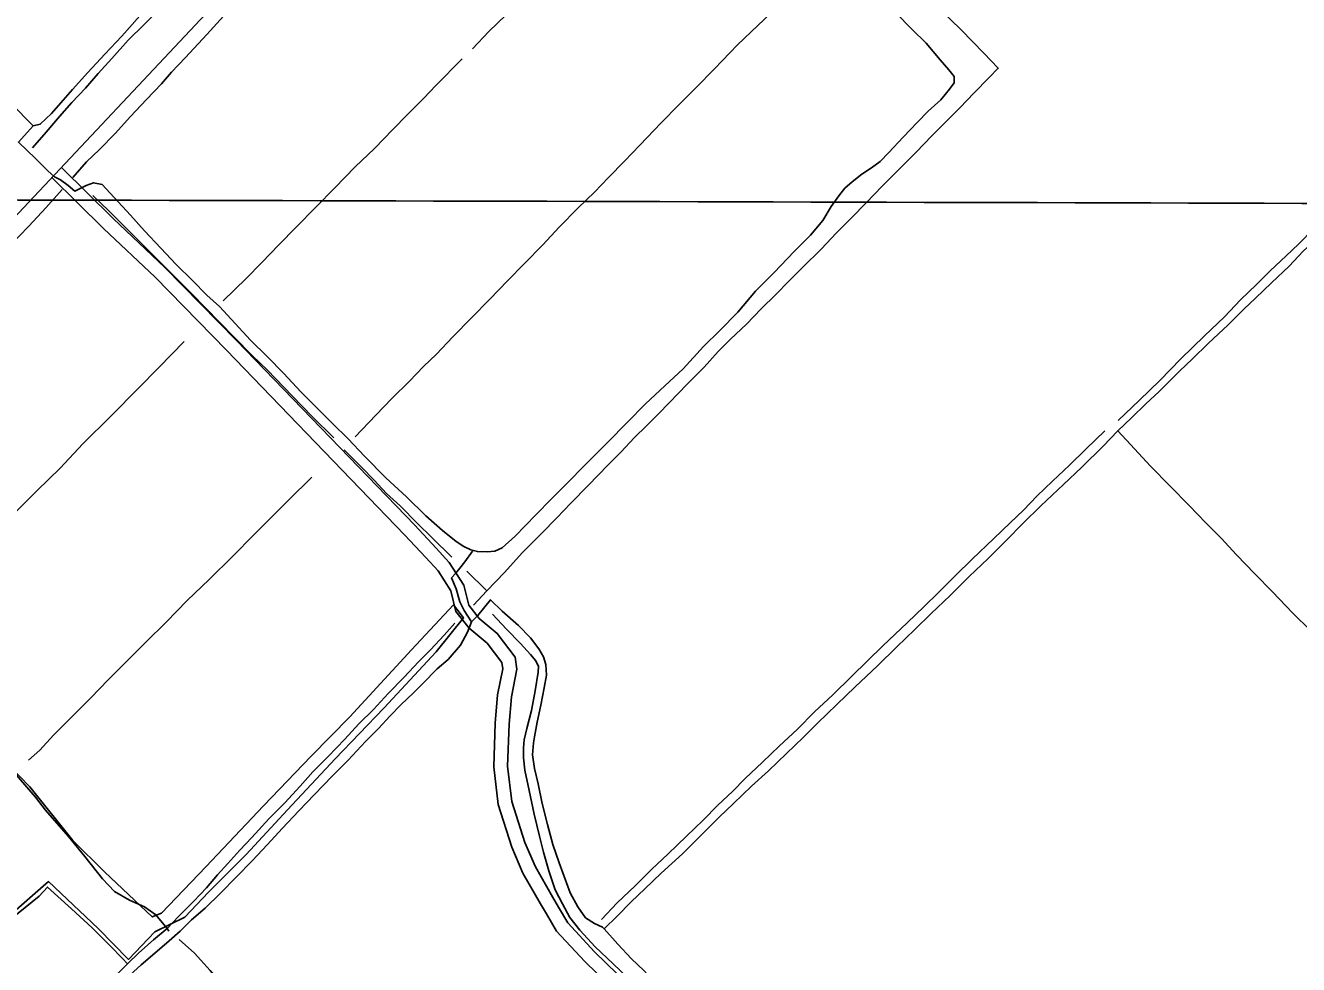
# Model space of a CAD drawing. Extents: x 3161514 to 3199414, y 831166 to 856601.
# Drawn here: x 3189038 to 3191795, y 840974 to 843007 of the extents above; entities that cross this region are included whole.
import ezdxf

# ---------------------------------------------------------------- set-up
doc = ezdxf.new("R2010")
doc.units = 0
for name, color, linetype in [('V-GRID-MAJR', 7, 'Continuous'), ('V-ROAD-CNTR', 7, 'Continuous'), ('V-SITE-VEGE', 7, 'Continuous'), ('V-TOPO-SHOR', 7, 'Continuous')]:
    doc.layers.add(name, color=color, linetype=linetype)

msp = doc.modelspace()

# ---------------------------------------------------------------- linework, layer by layer
at = {"layer": 'V-GRID-MAJR'}
msp.add_spline([(3165722.25, 842695.223), (3170954.554, 842678.861), (3176186.862, 842663.26), (3181419.1720000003, 842648.42), (3186651.484, 842634.341), (3191883.798, 842621.023), (3197116.113, 842608.466), (3197116.114, 842608.466)], degree=3, dxfattribs=at)
at = {"layer": 'V-ROAD-CNTR'}
for points in [[(3188785.5873919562, 842348.3102758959), (3189676.0656109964, 843296.0783803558), (3189724.244514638, 843343.1672861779), (3189772.344418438, 843389.3041939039), (3189826.79830953, 843433.5691053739), (3189885.1081929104, 843474.7340230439), (3189941.2780805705, 843513.2069460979), (3190002.99295714, 843549.298873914), (3190103.2187566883, 843609.6417532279), (3190179.539604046, 843652.0736683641), (3190241.3594804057, 843692.8495868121), (3190298.1493668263, 843736.4394996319), (3190352.574257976, 843787.2173980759), (3190408.454146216, 843847.351277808), (3190459.3660443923, 843908.763154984), (3190512.263938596, 843982.456007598), (3190556.027851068, 844057.966856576), (3190576.433810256, 844099.2447740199), (3190603.4967561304, 844167.3266378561)], [(3189115.958731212, 842699.358573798), (3189227.811507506, 842588.5577953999), (3189339.8512834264, 842482.789006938), (3189495.1029729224, 842324.8803227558), (3189881.062201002, 841924.757123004), (3189927.3421084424, 841875.2532220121), (3189955.786051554, 841843.9802845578), (3189987.264988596, 841794.9093827), (3189998.0659669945, 841751.6724691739), (3190020.428922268, 841722.8175268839), (3190059.696843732, 841690.3845917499), (3190098.6197658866, 841639.30469391), (3190102.5127581, 841613.102746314), (3190090.42278228, 841553.5648653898), (3190085.35779241, 841494.2519840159), (3190082.2127987, 841402.806166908), (3190091.3937803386, 841326.6103193), (3190119.240724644, 841238.133496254), (3190142.374678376, 841185.1416022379), (3190179.234604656, 841120.477731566), (3190192.455578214, 841098.069776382)], [(3189094.8467734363, 842678.044616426), (3189206.955549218, 842566.989838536), (3189318.8513254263, 842461.3570498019), (3189473.6110159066, 842303.9503646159), (3189859.30824451, 841904.09916432), (3189905.286152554, 841854.915262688), (3189931.8960993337, 841825.660321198), (3189959.3530444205, 841782.8574068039), (3189970.490022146, 841738.2804959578), (3189998.756965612, 841701.8075689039), (3190037.928887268, 841669.45463361), (3190070.0798229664, 841627.260717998), (3190072.064818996, 841613.906744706), (3190060.6788417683, 841557.840856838), (3190055.4018523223, 841496.045980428), (3190052.1508588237, 841401.5201694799), (3190061.941839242, 841320.2583320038), (3190091.104780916, 841227.5995173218), (3190115.5207320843, 841171.673629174), (3190153.28265656, 841105.4257616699), (3190166.370630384, 841083.2408060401)], [(3190166.370630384, 841083.2408060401), (3190188.4375862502, 841045.838880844), (3190249.220464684, 840979.9230126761), (3190487.289988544, 840749.0454744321), (3190489.342984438, 840738.018496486), (3190479.969003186, 840724.8475228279)], [(3190192.455578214, 841098.069776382), (3190212.6555378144, 841063.8308448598), (3190270.706421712, 841000.8749707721), (3190515.033933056, 840763.929444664), (3190521.24692063, 840730.5705113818)]]:
    msp.add_lwpolyline(points, dxfattribs=at)
at = {"layer": 'V-SITE-VEGE'}
for points in [[(3190883.282, 843073.84), (3190923.308, 843033.98), (3190957.804, 842998.71), (3190988.441, 842968.11), (3191019.24, 842932.408), (3191037.4020000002, 842910.3690000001)], [(3189055.204, 842789.326), (3189070.255, 842792.795), (3189094.9420000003, 842815.966), (3189140.108, 842868.213), (3189173.095, 842904.561), (3189209.875, 842944.7710000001), (3189246.83, 842983.5750000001), (3189285.7290000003, 843027.652)], [(3191037.4020000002, 842910.3690000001), (3191049.256, 842895.873), (3191049.401, 842882.412), (3191039.251, 842868.446), (3191020.3710000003, 842845.527), (3190993.216, 842820.689), (3190970.199, 842797.252), (3190939.0670000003, 842764.594), (3190907.495, 842731.409), (3190889.063, 842712.36), (3190870.556, 842698.501), (3190849.144, 842684.561), (3190828.606, 842668.066), (3190812.827, 842654.027), (3190799.328, 842637.868), (3190782.997, 842614.327), (3190765.245, 842584.542), (3190738.427, 842552.4890000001)], [(3188976.113, 842868.25), (3189007.2770000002, 842837.387), (3189055.204, 842789.326), (3189022.8340000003, 842753.9450000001), (3189060.144, 842718.404), (3189086.653, 842691.948), (3189100.791, 842679.0700000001)], [(3192002.282, 842708.1780000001), (3191967.79, 842674.55), (3191939.063, 842646.746), (3191908.031, 842617.976), (3191876.906, 842586.552), (3191838.954, 842549.3030000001), (3191805.265, 842518.06), (3191774.401, 842485.221), (3191736.454, 842449.389), (3191701.9620000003, 842416.289), (3191676.251, 842392.551)], [(3189100.791, 842679.0700000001), (3189114.482, 842672.338), (3189130.819, 842660.159), (3189145.218, 842647.897), (3189169.88, 842659.806), (3189185.9080000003, 842666.192), (3189204.11, 842662.278), (3189230.353, 842633.889), (3189265.37, 842595.976), (3189296.174, 842562.209), (3189331.281, 842524.563)], [(3190143.434, 841947.221), (3190177.2090000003, 841981.8960000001), (3190210.102, 842014.549), (3190251.5500000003, 842056.863), (3190299.258, 842104.702), (3190341.4080000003, 842147.014), (3190380.74, 842187.218), (3190422.883, 842226.362), (3190462.383, 842263.135), (3190506.22, 842311.425), (3190542.108, 842346.096), (3190580.561, 842386.126), (3190618.934, 842431.086), (3190659.673, 842471.816), (3190702.626, 842517.116), (3190738.427, 842552.4890000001)], [(3189331.281, 842524.563), (3189364.721, 842489.292), (3189399.745, 842454.372), (3189431.346, 842422.804), (3189458.126, 842398.107), (3189492.178, 842361.077), (3189525.704, 842325.456), (3189561.345, 842290.181), (3189597.771, 842253.147), (3189634.3680000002, 842213.648), (3189672.465, 842175.465), (3189703.366, 842144.777), (3189736.721, 842111.973), (3189772.268, 842074.058)], [(3191676.251, 842392.551), (3191641.578, 842357.593), (3191621.631, 842338.973), (3191599.199, 842318.145)], [(3191599.199, 842318.145), (3191565.682, 842284.9550000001), (3191537.042, 842257.86), (3191514.521, 842235.528), (3191492.971, 842213.902), (3191464.512, 842187.425), (3191432.947, 842156.975), (3191403.599, 842129.174)], [(3191122.56, 841852.372), (3191161.578, 841891.919), (3191198.467, 841929.346), (3191237.037, 841966.327), (3191286.244, 842012.751), (3191325.967, 842050.7050000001), (3191372.076, 842095.808), (3191403.599, 842129.174), (3191430.917, 842099.39)], [(3191430.917, 842099.39), (3191474.517, 842052.753), (3191516.972, 842009.216), (3191558.014, 841967.275), (3191594.29, 841929.5920000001), (3191627.392, 841896.429), (3191660.576, 841860.787), (3191700.381, 841819.291), (3191738.867, 841780.365)], [(3189772.268, 842074.058), (3189818.705, 842027.587), (3189863.304, 841986.397), (3189904.913, 841945.214), (3189941.616, 841913.194), (3189970.771, 841889.371), (3189987.7260000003, 841878.863), (3190002.492, 841871.703), (3190016.91, 841867.6240000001), (3190037.761, 841866.784), (3190054.483, 841868.857), (3190070.775, 841875.506), (3190098.458, 841900.959), (3190143.434, 841947.221)], [(3190006.123, 841868.474), (3189989.531, 841845.284), (3189978.7660000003, 841831.585), (3189969.149, 841820.081), (3189960.9450000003, 841810.509), (3189971.185, 841786.996), (3189978.598, 841758.738), (3189988.41, 841739.974), (3190003.84, 841715.6560000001), (3189995.255, 841693.505), (3189979.968, 841664.9450000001), (3189953.68, 841634.213), (3189930.055, 841614.118), (3189897.954, 841581.287), (3189877.5870000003, 841561.362), (3189851.575, 841536.7880000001), (3189827.7630000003, 841512.0310000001), (3189802.978, 841484.637), (3189774.847, 841456.197)], [(3190925.274, 841661.372), (3190964.465, 841699.059), (3190999.492, 841733.924), (3191040.718, 841772.67), (3191082.038, 841813.4500000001), (3191122.56, 841852.372)], [(3191738.867, 841780.365), (3191782.112, 841734.702), (3191821.8370000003, 841696.302), (3191858.554, 841657.911), (3191902.154, 841612.515), (3191932.255, 841582.718), (3191965.7090000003, 841549.111), (3191998.539, 841513.381), (3192035.97, 841478.438), (3192070.041, 841442.885), (3192102.52, 841409.013)], [(3188935.247, 841473.775), (3189047.662, 841358.0380000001), (3189141.179, 841241.995), (3189209.089, 841174.65), (3189287.304, 841100.461), (3189312.622, 841076.956), (3189332.762, 841085.134), (3189428.698, 841185.3470000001), (3189553.927, 841317.162), (3189657.054, 841424.883), (3189740.535, 841509.902), (3189873.841, 841654.6460000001), (3189965.399, 841752.42), (3189986.506, 841724.55), (3189927.374, 841650.675), (3189814.238, 841528.628), (3189708.832, 841419.165), (3189605.348, 841308.471), (3189516.242, 841211.567), (3189434.697, 841130.569), (3189383.304, 841076.27), (3189318.669, 841044.223), (3189261.4930000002, 840984.6900000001), (3189195.685, 841051.68), (3189087.786, 841153.4060000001), (3189000.826, 841076.621)], [(3190003.84, 841715.6560000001), (3190017.762, 841729.343), (3190045.554, 841763.415), (3190070.748, 841738.811), (3190105.869, 841707.321), (3190132.114, 841680.779), (3190150.008, 841657.071), (3190160, 841640.1560000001), (3190164.798, 841622.9), (3190166.33, 841600.462), (3190161.518, 841572.8470000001), (3190154.04, 841535.385), (3190146.303, 841498.273), (3190140.597, 841466.349), (3190138.369, 841453.51), (3190136.11, 841427.384), (3190140.444, 841398.341), (3190148.5500000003, 841364.889), (3190157.161, 841322.3740000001), (3190168.407, 841276.7760000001), (3190180.185, 841233.725), (3190194.261, 841194.014), (3190217.448, 841128.761)], [(3190415.089, 841171.787), (3190460.9250000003, 841213.439), (3190495.241, 841247.6), (3190540.553, 841292.969), (3190571.4080000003, 841322.448), (3190610.775, 841359.783), (3190647.037, 841393.231), (3190686.315, 841430.388), (3190722.401, 841465.1630000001), (3190752.9960000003, 841496.057), (3190795.199, 841536.304), (3190835.0130000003, 841575.1410000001), (3190883.333, 841620.506), (3190925.274, 841661.372)], [(3189774.847, 841456.197), (3189736.824, 841416.378), (3189702.52, 841381.615), (3189663.894, 841342.111), (3189630.115, 841306.294), (3189594.574, 841268.807), (3189561.322, 841232.897), (3189529.836, 841199.185), (3189494.207, 841162.755), (3189460.696, 841127.991)], [(3190291.586, 841051.002), (3190319.414, 841078.4), (3190349.6550000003, 841109.741), (3190379.181, 841137.54), (3190415.089, 841171.787)], [(3189460.696, 841127.991), (3189427.453, 841095.778), (3189397.568, 841070.155), (3189373.144, 841046.2810000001), (3189349.428, 841025.132), (3189313.637, 840993.98), (3189289.043, 840972.746), (3189264.004, 840950.367), (3189227.935, 840913.145)], [(3190217.448, 841128.761), (3190234.455, 841098.819), (3190251.21, 841074.804), (3190270.555, 841062.287), (3190287.791, 841054.904), (3190291.586, 841051.002), (3190320.707, 841017.759), (3190350.271, 840986.1950000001), (3190376.932, 840960.655), (3190402.262, 840933.435), (3190428.036, 840907.454), (3190453.0160000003, 840882.626), (3190486.734, 840847.9550000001), (3190515.948, 840818.1630000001), (3190545.606, 840787.66), (3190576.846, 840752.998), (3190614.537, 840715.5750000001), (3190648.782, 840679.046)]]:
    msp.add_lwpolyline(points, dxfattribs=at)
at = {"layer": 'V-TOPO-SHOR'}
for points in [[(3189384.994, 842936.93), (3189431.205, 842987.196), (3189474.16, 843034.8690000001), (3189514.829, 843083.343), (3189555.4, 843126.537), (3189599.671, 843172.361), (3189646.409, 843219.941), (3189693.23, 843265.408), (3189727.544, 843304.48), (3189758.58, 843333.005)], [(3190006.029, 842956.277), (3190041.767, 842993.481), (3190079.051, 843029.907), (3190123.326, 843073.8960000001), (3190164.932, 843117.029), (3190210.424, 843165.751), (3190248.742, 843202.26), (3190294.838, 843252.014), (3190336.177, 843291.877)], [(3191125.079, 842893.782), (3191144.67, 842914.06), (3191113.573, 842946.8520000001), (3191064.69, 842996.995), (3191017.2600000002, 843042.572), (3190962.271, 843096.088), (3190913.213, 843145.457), (3190864.248, 843196.89), (3190816.794, 843248.469)], [(3190368.904, 842747.346), (3190415.171, 842795.552), (3190453.149, 842834.4720000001), (3190490.523, 842872.104), (3190530.483, 842912.487), (3190580.202, 842964.299), (3190623.874, 843006.394), (3190664.2630000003, 843045.052), (3190696.977, 843079.421), (3190725.463, 843109.7540000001), (3190758.086, 843141.541)], [(3189053.554, 842741.831), (3189082.957, 842775.4060000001), (3189111.6550000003, 842809.509), (3189138.9390000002, 842839.7440000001), (3189168.072, 842870.589), (3189195.357, 842902.4940000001), (3189225.639, 842934.9230000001), (3189260.602, 842974.471), (3189294.9390000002, 843008.3), (3189328.926, 843043.186), (3189360.616, 843076.138)], [(3189140.5300000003, 842677.6), (3189170.228, 842711.029), (3189198.796, 842738.349), (3189232.199, 842772.8910000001), (3189266.04, 842809.841), (3189300.311, 842846.103), (3189332.594, 842880.4720000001), (3189354.438, 842905.31), (3189384.994, 842936.93)], [(3189793.9590000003, 842740.36), (3189833.577, 842781.001), (3189865.686, 842813.822), (3189900.555, 842849.2220000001), (3189927.14, 842876.284), (3189984.107, 842934.023)], [(3190893.579, 842658.604), (3190931.211, 842696.408), (3190967.463, 842733.354), (3191000.264, 842767.208), (3191034.183, 842800.541), (3191062.49, 842828.721), (3191092.014, 842860.343), (3191125.079, 842893.782)], [(3189466.666, 842410.436), (3189516.119, 842458.889), (3189550.296, 842493.085), (3189586.7260000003, 842531.493), (3189624.616, 842569.985), (3189666.823, 842613.462), (3189707.9080000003, 842654.961), (3189752.276, 842700.412), (3189793.9590000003, 842740.36)], [(3190193.95, 842570.012), (3190235.293, 842611.939), (3190270.2460000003, 842645.53), (3190300.8880000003, 842677.665), (3190335.585, 842712.721), (3190368.904, 842747.346)], [(3191634.836, 842375.843), (3191669.335, 842412.523), (3191703.944, 842445.598), (3191733.722, 842475.4130000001), (3191768.2430000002, 842508.058), (3191794.824, 842533.402), (3191828.401, 842566.909), (3191862.316, 842598.0920000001), (3191890.972, 842626.1), (3191929.896, 842663.558), (3191966.315, 842698.008), (3192001.009, 842731.083)], [(3190721.7290000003, 842483.414), (3190761, 842522.42), (3190794.319, 842557.304), (3190827.29, 842590.469), (3190858.536, 842622.433), (3190893.579, 842658.604)], [(3189117.443, 842651.547), (3189082.392, 842611.9280000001), (3189045.358, 842571.886), (3189003.578, 842528.495), (3188958.684, 842477.79), (3188924.765, 842443.681), (3188894.981, 842411.286), (3188865.258, 842378.931)], [(3189705.647, 842114.187), (3189659.254, 842160.264), (3189616.113, 842204.485), (3189562.166, 842260.442), (3189528.952, 842292.399), (3189490.994, 842330.971), (3189458.132, 842363.983), (3189428.35, 842395.3150000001), (3189398.126, 842426.474), (3189357.004, 842467.43), (3189325.985, 842497.883), (3189285.4790000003, 842539.104), (3189248.9250000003, 842574.944), (3189218.786, 842604.9550000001), (3189184.165, 842638.587)], [(3189928.267, 842295.318), (3189963.572, 842332.61), (3190004.139, 842373.4180000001), (3190043.928, 842413.801), (3190082.254, 842453.755), (3190118.938, 842491.389), (3190158.728, 842531.944), (3190193.95, 842570.012)], [(3190432.411, 842190.001), (3190472.029, 842230.728), (3190507.589, 842266.814), (3190538.5810000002, 842300.4130000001), (3190564.648, 842327.135), (3190599.339, 842359.607), (3190631.1920000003, 842392.946), (3190663.038, 842424.2170000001), (3190691.435, 842452.9990000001), (3190721.7290000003, 842483.414)], [(3191404.393, 842151.692), (3191450.74, 842195.764), (3191494.497, 842238.291), (3191540.3310000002, 842285.035), (3191591.255, 842335.037), (3191634.836, 842375.843)], [(3188771.003, 841705.809), (3188819.852, 841753.147), (3188864.39, 841798.944), (3188906.683, 841841.645), (3188957.607, 841893.023), (3189008.1, 841944.317), (3189063.683, 842000.162), (3189113.222, 842048.358), (3189162.253, 842100.6020000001), (3189223.7060000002, 842161.774), (3189283.345, 842221.1410000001), (3189326.935, 842265.992), (3189382.262, 842322.183)], [(3189752.188, 842116.089), (3189796.73, 842163.091), (3189831.515, 842199.265), (3189869.833, 842236.204), (3189899.873, 842268.255), (3189928.267, 842295.318)], [(3190256.502, 842010.429), (3190299.833, 842055.28), (3190327.539, 842083.118), (3190356.975, 842114.395), (3190383.211, 842140.083), (3190408.93, 842165.599), (3190432.411, 842190.001)], [(3191088.451, 841850.937), (3191135.487, 841895.868), (3191170.786, 841929.887), (3191199.096, 841957.639), (3191229.308, 841988.228), (3191261.93, 842019.929), (3191298.7800000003, 842054.3790000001), (3191335.376, 842089.86), (3191375.508, 842128.953)], [(3189961.3340000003, 841855.563), (3189918.455, 841898.3740000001), (3189887.2600000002, 841928.652), (3189849.828, 841966.608), (3189819.948, 841993.625), (3189793.592, 842022.307), (3189765.916, 842050.551), (3189728.132, 842088.154)], [(3189436.364, 841807.169), (3189487.0270000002, 841857.773), (3189532.427, 841903.566), (3189575.325, 841946.439), (3189607.861, 841979.002), (3189658.009, 842028.9180000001)], [(3190037.341, 841782.818), (3190075.923, 841822.1680000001), (3190113.482, 841864.709), (3190155.427, 841906.636), (3190188.918, 841940.831), (3190219.13, 841972.711), (3190256.502, 842010.429)], [(3190786.545, 841557.28), (3190827.109, 841597.23), (3190861.893, 841631.2540000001), (3190894.605, 841663.559), (3190947.679, 841713.127), (3190984.447, 841748.694), (3191015.517, 841778.937), (3191052.029, 841815.711), (3191088.451, 841850.937)], [(3189045.036, 841415.821), (3189069.11, 841437.898), (3189098.72, 841470.035), (3189139.4590000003, 841510.932), (3189179.68, 841550.796), (3189217.142, 841589.718), (3189257.881, 841630.615), (3189298.877, 841671.425), (3189342.9790000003, 841714.982), (3189388.725, 841761.81), (3189436.364, 841807.169)], [(3190008.767, 841751.711), (3190037.341, 841782.818), (3189993.952, 841825.5430000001)], [(3190049.574, 841731.915), (3190079.985, 841699.811), (3190109.879, 841668.828), (3190132.043, 841644.578), (3190143.2060000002, 841630.949), (3190149.035, 841618.88), (3190148.488, 841606.7390000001), (3190142.111, 841566.367), (3190133.747, 841523.588), (3190124.271, 841484.9450000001), (3190118.444, 841460.2440000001), (3190116.855, 841442.68), (3190116.978, 841421.238), (3190119.2430000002, 841394.108), (3190128.872, 841350.772), (3190139.778, 841299.078), (3190151.208, 841251.432), (3190159.912, 841217.054), (3190171.5300000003, 841176.209), (3190185.215, 841135.275), (3190200.819, 841104.8420000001), (3190217.11, 841075.269), (3190238.75, 841047.748), (3190271.9930000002, 841011.676)], [(3189915.264, 841655.06), (3189945.218, 841687.025), (3189968.096, 841712.8910000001)], [(3189694.029, 841424.094), (3189730.11, 841461.9010000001), (3189759.98, 841494.728), (3189792.0870000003, 841525.9990000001), (3189823.595, 841560.2000000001), (3189858.467, 841595.77), (3189889.111, 841628.767), (3189915.264, 841655.06)], [(3190469.799, 841251.5160000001), (3190505.96, 841286.309), (3190537.727, 841318.876), (3190569.053, 841348.427), (3190596.847, 841376.5260000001), (3190634.216, 841412.091), (3190670.292, 841446.11), (3190710.074, 841483.05), (3190746.502, 841520.514), (3190786.545, 841557.28)], [(3189345.144, 841051.459), (3189369.626, 841077.63), (3189402.77, 841111.138), (3189429.9620000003, 841140.096), (3189454.308, 841167.5970000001), (3189476.324, 841192.691), (3189502.653, 841221.392), (3189528.2060000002, 841248.804), (3189566.019, 841289.965), (3189600.196, 841323.47), (3189633.1720000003, 841359.992), (3189660.628, 841391.103), (3189694.029, 841424.094)], [(3189345.144, 841051.459), (3189320.84, 841081.05), (3189295.9080000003, 841098.331), (3189263.822, 841113.216), (3189231.056, 841132.064), (3189205.286, 841159.247), (3189166.816, 841207.729), (3189131.267, 841251.127), (3189081.363, 841307.9010000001), (3189059.8140000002, 841335.7660000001), (3189018.074, 841384.257)], [(3190285.4420000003, 841071.179), (3190319.7970000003, 841107.011), (3190358.377, 841144.297), (3190394.627, 841179.866), (3190429.58, 841212.942), (3190469.799, 841251.5160000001)], [(3189258.855, 840975.032), (3189248.464, 840987.111), (3189221.488, 841014.384), (3189182.395, 841053.3960000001), (3189137.624, 841094.143), (3189086.238, 841141.536), (3189067.593, 841122.0310000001), (3189037.741, 841097.213), (3188993.828, 841061.748), (3188955.096, 841032.13), (3188912.129, 840995.542)], [(3189258.855, 840975.032), (3189283.798, 840998.899), (3189315.2060000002, 841027.501), (3189345.144, 841051.459), (3189348.832, 841045.939)], [(3189371.205, 841027.598), (3189404.376, 840998.158), (3189438.049, 840960.966), (3189460.1210000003, 840935.167), (3189483.232, 840912.035), (3189509.948, 840883.902), (3189536.669, 840857.233), (3189562.615, 840831.1680000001)], [(3190271.9930000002, 841011.676), (3190310.573, 840974.991), (3190342.538, 840944.951), (3190374.235, 840910.606), (3190408.605, 840877.547), (3190440.2260000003, 840848.197), (3190471.671, 840816.176), (3190514.359, 840768.286)], [(3189020.308, 840742.211), (3189054.051, 840773.48), (3189081.845, 840801.832), (3189110.582, 840829.839), (3189140.876, 840859.479), (3189170.738, 840889.034), (3189198.874, 840916.3520000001), (3189229.077, 840944.615), (3189258.855, 840975.032)]]:
    msp.add_lwpolyline(points, dxfattribs=at)

doc.saveas('drawing.dxf')
